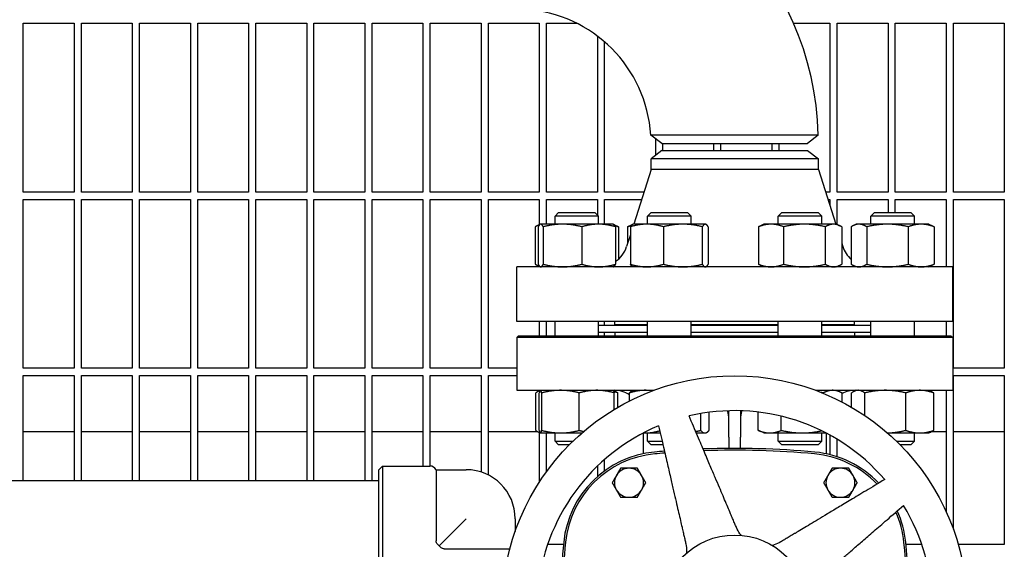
# Model space of a CAD drawing. Header units: inches. Extents: x 5 to 1128, y -85 to 748.
# Tile 673 of 689: x 779 to 796, y 606 to 615. Entities that reach past the tile are written whole.
import ezdxf

# ---------------------------------------------------------------- set-up
doc = ezdxf.new("R2010")
doc.units = ezdxf.units.IN
doc.header["$LTSCALE"] = 32
doc.header["$MEASUREMENT"] = 0
doc.layers.add('Visible (ANSI)', color=7, linetype='Continuous', lineweight=30)

msp = doc.modelspace()

# ---------------------------------------------------------------- linework, layer by layer
at = {"layer": 'Visible (ANSI)'}
for p, q in [((778.67313, 612.23478), (778.67313, 615.14103)), ((778.67313, 615.14103), (779.54813, 615.14103)), ((779.54813, 615.14103), (779.54813, 612.23478)), ((779.67313, 612.23478), (779.67313, 615.14103)), ((779.67313, 615.14103), (780.54813, 615.14103)), ((780.54813, 615.14103), (780.54813, 612.23478)), ((780.67313, 612.23478), (780.67313, 615.14103)), ((780.67313, 615.14103), (781.54813, 615.14103)), ((781.54813, 615.14103), (781.54813, 612.23478)), ((781.67313, 612.23478), (781.67313, 615.14103)), ((781.67313, 615.14103), (782.54813, 615.14103)), ((782.54813, 615.14103), (782.54813, 612.23478)), ((782.67313, 612.23478), (782.67313, 615.14103)), ((782.67313, 615.14103), (783.54813, 615.14103)), ((783.54813, 615.14103), (783.54813, 612.23478)), ((783.67313, 612.23478), (783.67313, 615.14103)), ((783.67313, 615.14103), (784.54813, 615.14103)), ((784.54813, 615.14103), (784.54813, 612.23478)), ((784.67313, 612.23478), (784.67313, 615.14103)), ((784.67313, 615.14103), (785.54813, 615.14103)), ((785.54813, 615.14103), (785.54813, 612.23478)), ((785.67313, 612.23478), (785.67313, 615.14103)), ((785.67313, 615.14103), (786.54813, 615.14103)), ((786.54813, 615.14103), (786.54813, 612.23478)), ((786.67313, 612.23478), (786.67313, 615.14103)), ((786.67313, 615.14103), (787.54813, 615.14103)), ((787.54813, 615.14103), (787.54813, 612.23478)), ((787.67313, 612.23478), (787.67313, 615.14103)), ((787.67313, 615.14103), (788.19345, 615.14103)), ((791.92159, 615.14103), (792.54813, 615.14103)), ((792.54813, 615.14103), (792.54813, 612.23478)), ((792.67313, 612.23478), (792.67313, 615.14103)), ((792.67313, 615.14103), (793.54813, 615.14103)), ((793.54813, 615.14103), (793.54813, 612.23478)), ((793.67313, 612.23478), (793.67313, 615.14103)), ((793.67313, 615.14103), (794.54813, 615.14103)), ((794.54813, 615.14103), (794.54813, 612.23478)), ((794.67313, 612.23478), (794.67313, 615.14103)), ((794.67313, 615.14103), (795.54813, 615.14103)), ((795.54813, 615.14103), (795.54813, 612.23478)), ((788.54813, 614.92165), (788.54813, 612.23478)), ((788.67313, 612.23478), (788.67313, 614.82076)), ((789.65813, 613.07478), (789.46624, 613.2171)), ((789.54813, 613.15637), (789.54813, 612.86537)), ((792.34868, 613.21715), (792.16313, 613.07478)), ((789.65813, 613.07478), (792.16303, 613.07478)), ((789.67313, 612.94978), (789.67313, 613.07478)), ((790.54813, 613.07478), (790.54813, 612.94978)), ((790.67313, 612.94978), (790.67313, 613.07478)), ((791.54813, 613.07478), (791.54813, 612.94978)), ((791.67313, 612.94978), (791.67313, 613.07478)), ((789.65813, 612.94978), (789.47063, 612.80591)), ((789.47063, 612.62311), (789.47063, 612.80591)), ((792.35063, 612.80591), (789.47063, 612.80591)), ((789.65813, 612.94978), (792.16313, 612.94978)), ((792.16313, 612.94978), (792.35063, 612.80591)), ((792.35063, 612.62311), (792.35063, 612.80591)), ((789.47063, 612.62311), (789.17311, 611.68378)), ((792.35063, 612.62311), (789.47063, 612.62311)), ((792.35063, 612.62311), (792.64815, 611.68378)), ((779.54813, 612.23478), (778.67313, 612.23478)), ((780.54813, 612.23478), (779.67313, 612.23478)), ((781.54813, 612.23478), (780.67313, 612.23478)), ((782.54813, 612.23478), (781.67313, 612.23478)), ((783.54813, 612.23478), (782.67313, 612.23478)), ((784.54813, 612.23478), (783.67313, 612.23478)), ((785.54813, 612.23478), (784.67313, 612.23478)), ((786.54813, 612.23478), (785.67313, 612.23478)), ((787.54813, 612.23478), (786.67313, 612.23478)), ((788.54813, 612.23478), (787.67313, 612.23478)), ((789.34763, 612.23478), (788.67313, 612.23478)), ((792.54813, 612.23478), (792.47363, 612.23478)), ((793.54813, 612.23478), (792.67313, 612.23478)), ((794.54813, 612.23478), (793.67313, 612.23478)), ((795.54813, 612.23478), (794.67313, 612.23478)), ((778.67313, 609.20353), (778.67313, 612.10978)), ((778.67313, 612.10978), (779.54813, 612.10978)), ((779.54813, 612.10978), (779.54813, 609.20353)), ((779.67313, 609.20353), (779.67313, 612.10978)), ((779.67313, 612.10978), (780.54813, 612.10978)), ((780.54813, 612.10978), (780.54813, 609.20353)), ((780.67313, 609.20353), (780.67313, 612.10978)), ((780.67313, 612.10978), (781.54813, 612.10978)), ((781.54813, 612.10978), (781.54813, 609.20353)), ((781.67313, 609.20353), (781.67313, 612.10978)), ((781.67313, 612.10978), (782.54813, 612.10978)), ((782.54813, 612.10978), (782.54813, 609.20353)), ((782.67313, 609.20353), (782.67313, 612.10978)), ((782.67313, 612.10978), (783.54813, 612.10978)), ((783.54813, 612.10978), (783.54813, 609.20353)), ((783.67313, 609.20353), (783.67313, 612.10978)), ((783.67313, 612.10978), (784.54813, 612.10978)), ((784.54813, 612.10978), (784.54813, 609.20353)), ((784.67313, 609.20353), (784.67313, 612.10978)), ((784.67313, 612.10978), (785.54813, 612.10978)), ((785.54813, 612.10978), (785.54813, 609.20353)), ((785.67313, 609.20353), (785.67313, 612.10978)), ((785.67313, 612.10978), (786.54813, 612.10978)), ((786.54813, 612.10978), (786.54813, 609.20353)), ((786.67313, 609.20353), (786.67313, 612.10978)), ((786.67313, 612.10978), (787.54813, 612.10978)), ((787.54813, 612.10978), (787.54813, 611.67385)), ((787.67313, 611.68378), (787.67313, 612.10978)), ((787.67313, 612.10978), (788.54813, 612.10978)), ((788.54813, 612.10978), (788.54813, 611.84357)), ((788.67313, 611.68378), (788.67313, 612.10978)), ((788.67313, 612.10978), (789.30804, 612.10978)), ((792.51322, 612.10978), (792.54813, 612.10978)), ((792.54813, 612.10978), (792.54813, 611.99956)), ((792.67313, 611.67799), (792.67313, 612.10978)), ((792.67313, 612.10978), (793.54813, 612.10978)), ((793.54813, 612.10978), (793.54813, 611.88478)), ((793.67313, 611.88478), (793.67313, 612.10978)), ((793.67313, 612.10978), (794.54813, 612.10978)), ((794.54813, 612.10978), (794.54813, 610.94978)), ((794.67313, 609.20353), (794.67313, 612.10978)), ((794.67313, 612.10978), (795.54813, 612.10978)), ((795.54813, 612.10978), (795.54813, 609.20353)), ((787.88193, 611.88478), (787.81943, 611.82228)), ((788.56943, 611.82228), (787.81943, 611.82228)), ((787.81943, 611.68378), (787.81943, 611.82228)), ((787.88193, 611.88478), (788.50693, 611.88478)), ((788.50693, 611.88478), (788.56943, 611.82228)), ((788.56943, 611.68378), (788.56943, 611.82228)), ((789.47304, 611.88478), (789.41054, 611.82228)), ((790.16054, 611.82228), (789.41054, 611.82228)), ((789.41054, 611.68378), (789.41054, 611.82228)), ((789.47304, 611.88478), (790.09804, 611.88478)), ((790.09804, 611.88478), (790.16054, 611.82228)), ((790.16054, 611.68378), (790.16054, 611.82228)), ((791.72322, 611.88478), (791.66072, 611.82228)), ((792.41072, 611.82228), (791.66072, 611.82228)), ((791.66072, 611.68378), (791.66072, 611.82228)), ((791.72322, 611.88478), (792.34822, 611.88478)), ((792.34822, 611.88478), (792.41072, 611.82228)), ((792.41072, 611.68378), (792.41072, 611.82228)), ((793.31434, 611.88478), (793.25184, 611.82228)), ((794.00184, 611.82228), (793.25184, 611.82228)), ((793.25184, 611.68378), (793.25184, 611.82228)), ((793.31434, 611.88478), (793.93934, 611.88478)), ((793.93934, 611.88478), (794.00184, 611.82228)), ((794.00184, 611.68378), (794.00184, 611.82228)), ((787.47999, 611.63869), (787.47999, 610.99487)), ((787.5649, 611.68167), (787.52095, 611.66117)), ((787.53074, 611.63869), (787.53074, 610.99487)), ((787.56943, 611.68378), (787.5649, 611.68167)), ((787.57392, 611.68378), (787.56943, 611.68378)), ((787.94893, 611.68378), (787.57392, 611.68378)), ((787.61709, 611.63869), (787.61709, 610.99487)), ((788.56944, 611.68378), (787.94893, 611.68378)), ((788.28077, 611.63869), (788.28077, 610.99487)), ((788.81943, 611.68378), (788.56944, 611.68378)), ((788.81943, 611.68378), (788.82395, 611.68167)), ((788.82395, 611.68167), (788.8679, 611.66117)), ((788.85811, 611.63869), (788.85811, 610.99487)), ((788.90886, 611.63869), (788.90886, 611.07801)), ((789.06904, 611.63869), (789.06904, 611.35519)), ((789.1542, 611.68082), (789.10592, 611.65831)), ((789.1158, 611.63869), (789.1158, 610.99487)), ((789.16054, 611.68378), (789.1542, 611.68082)), ((789.39965, 611.68378), (789.16054, 611.68378)), ((790.01837, 611.68378), (789.39965, 611.68378)), ((789.6835, 611.63869), (789.6835, 610.99487)), ((790.40426, 611.68378), (790.01837, 611.68378)), ((790.35324, 611.63869), (790.35324, 610.99487)), ((790.41054, 611.68378), (790.40426, 611.68378)), ((790.41054, 611.68378), (790.41689, 611.68082)), ((790.45528, 611.63869), (790.45528, 610.99487)), ((791.31922, 611.63869), (791.31922, 610.99487)), ((791.41072, 611.68378), (791.3561, 611.65831)), ((791.53573, 611.68378), (791.41072, 611.68378)), ((792.1105, 611.68378), (791.53573, 611.68378)), ((791.75225, 611.63869), (791.75225, 610.99487)), ((792.61049, 611.68378), (792.1105, 611.68378)), ((792.46875, 611.63869), (792.46875, 610.99487)), ((792.66072, 611.68378), (792.61049, 611.68378)), ((792.66072, 611.68378), (792.71535, 611.65831)), ((792.75223, 611.63869), (792.75223, 610.99487)), ((792.9124, 611.63869), (792.9124, 610.99487)), ((793.00184, 611.68378), (792.95336, 611.66117)), ((793.04683, 611.68378), (793.00184, 611.68378)), ((793.53847, 611.68378), (793.04683, 611.68378)), ((793.18125, 611.63869), (793.18125, 610.99487)), ((794.11848, 611.68378), (793.53847, 611.68378)), ((793.89569, 611.63869), (793.89569, 610.99487)), ((794.25184, 611.68378), (794.11848, 611.68378)), ((794.25184, 611.68378), (794.30032, 611.66117)), ((794.34128, 611.63869), (794.34128, 610.99487)), ((789.1158, 611.50283), (789.05118, 611.29881)), ((792.75223, 611.35519), (792.77008, 611.29881)), ((794.66063, 610.94978), (787.16063, 610.94978)), ((787.16063, 610.00978), (787.16063, 610.94978)), ((787.5649, 610.95189), (787.52095, 610.97238)), ((787.54813, 610.95971), (787.54813, 610.94978)), ((787.56943, 610.94978), (787.5649, 610.95189)), ((788.81943, 610.94978), (788.82395, 610.95189)), ((789.16054, 610.94978), (789.1542, 610.95274)), ((790.41054, 610.94978), (790.41689, 610.95274)), ((791.41072, 610.94978), (791.3561, 610.97525)), ((792.66072, 610.94978), (792.71535, 610.97525)), ((793.00184, 610.94978), (792.95336, 610.97238)), ((794.25184, 610.94978), (794.30032, 610.97238)), ((794.66063, 610.00978), (794.66063, 610.94978)), ((794.66063, 610.00978), (787.16063, 610.00978)), ((787.54813, 610.00978), (787.54813, 609.76228)), ((787.67313, 609.76228), (787.67313, 610.00978)), ((787.81943, 609.76228), (787.81943, 610.00978)), ((788.56943, 609.76228), (788.56943, 610.00978)), ((788.56943, 609.94478), (789.41054, 609.94478)), ((788.67313, 609.94478), (788.67313, 610.00978)), ((788.85063, 609.94978), (788.85063, 610.00978)), ((789.41054, 609.94978), (788.85063, 609.94978)), ((788.97063, 609.94978), (788.97063, 609.94478)), ((789.41054, 609.76228), (789.41054, 610.00978)), ((790.16054, 609.76228), (790.16054, 610.00978)), ((791.66072, 609.94978), (790.16054, 609.94978)), ((790.16054, 609.94478), (791.66072, 609.94478)), ((791.66072, 609.76228), (791.66072, 610.00978)), ((792.41072, 609.76228), (792.41072, 610.00978)), ((792.97063, 609.94978), (792.41072, 609.94978)), ((792.41072, 609.94478), (793.25184, 609.94478)), ((792.85063, 609.94978), (792.85063, 609.94478)), ((792.97063, 609.94978), (792.97063, 610.00978)), ((793.25184, 609.76228), (793.25184, 610.00978)), ((794.00184, 609.76228), (794.00184, 610.00978)), ((794.54813, 610.00978), (794.54813, 609.76228)), ((787.19188, 609.76228), (787.16063, 609.73103)), ((787.19188, 609.76228), (794.62938, 609.76228)), ((788.56943, 609.82478), (789.41054, 609.82478)), ((788.67313, 609.76228), (788.67313, 609.82478)), ((788.85063, 609.82478), (788.85063, 609.76228)), ((790.16054, 609.82478), (791.66072, 609.82478)), ((792.41072, 609.82478), (793.25184, 609.82478)), ((792.97063, 609.82478), (792.97063, 609.76228)), ((794.62938, 609.76228), (794.66063, 609.73103)), ((794.66063, 609.73103), (787.16063, 609.73103)), ((787.16063, 609.73103), (787.16063, 608.82478)), ((794.66063, 609.73103), (794.66063, 608.82478)), ((779.54813, 609.20353), (778.67313, 609.20353)), ((778.67313, 607.27228), (778.67313, 609.07853)), ((778.67313, 609.07853), (779.54813, 609.07853)), ((779.54813, 609.07853), (779.54813, 607.27228)), ((780.54813, 609.20353), (779.67313, 609.20353)), ((779.67313, 607.27228), (779.67313, 609.07853)), ((779.67313, 609.07853), (780.54813, 609.07853)), ((780.54813, 609.07853), (780.54813, 607.27228)), ((781.54813, 609.20353), (780.67313, 609.20353)), ((780.67313, 607.27228), (780.67313, 609.07853)), ((780.67313, 609.07853), (781.54813, 609.07853)), ((781.54813, 609.07853), (781.54813, 607.27228)), ((782.54813, 609.20353), (781.67313, 609.20353)), ((781.67313, 607.27228), (781.67313, 609.07853)), ((781.67313, 609.07853), (782.54813, 609.07853)), ((782.54813, 609.07853), (782.54813, 607.27228)), ((783.54813, 609.20353), (782.67313, 609.20353)), ((782.67313, 607.27228), (782.67313, 609.07853)), ((782.67313, 609.07853), (783.54813, 609.07853)), ((783.54813, 609.07853), (783.54813, 607.27228)), ((784.54813, 609.20353), (783.67313, 609.20353)), ((783.67313, 607.27228), (783.67313, 609.07853)), ((783.67313, 609.07853), (784.54813, 609.07853)), ((784.54813, 609.07853), (784.54813, 607.27228)), ((785.54813, 609.20353), (784.67313, 609.20353)), ((784.67313, 607.27228), (784.67313, 609.07853)), ((784.67313, 609.07853), (785.54813, 609.07853)), ((785.54813, 609.07853), (785.54813, 607.52103)), ((786.54813, 609.20353), (785.67313, 609.20353)), ((785.67313, 607.5208), (785.67313, 609.07853)), ((785.67313, 609.07853), (786.54813, 609.07853)), ((786.54813, 609.07853), (786.54813, 607.41823)), ((787.16063, 609.20353), (786.67313, 609.20353)), ((786.67313, 607.36677), (786.67313, 609.07853)), ((786.67313, 609.07853), (787.16063, 609.07853)), ((795.54813, 609.20353), (794.67313, 609.20353)), ((794.67313, 606.43257), (794.67313, 609.07853)), ((794.67313, 609.07853), (795.54813, 609.07853)), ((795.54813, 609.07853), (795.54813, 606.17228)), ((787.16063, 608.82478), (789.51869, 608.82478)), ((787.48753, 608.13587), (787.48753, 608.77969)), ((787.56834, 608.82427), (787.53583, 608.80911)), ((787.54813, 608.82478), (787.54813, 608.81485)), ((787.54924, 608.13587), (787.54924, 608.77969)), ((787.56943, 608.82478), (787.56834, 608.82427)), ((787.59179, 608.13587), (787.59179, 608.77969)), ((788.23698, 608.13587), (788.23698, 608.77969)), ((788.81943, 608.82478), (788.82052, 608.82427)), ((788.82052, 608.82427), (788.85302, 608.80911)), ((788.83961, 608.4969), (788.83961, 608.77969)), ((788.90132, 608.53349), (788.90132, 608.77969)), ((789.10067, 608.64186), (789.10067, 608.77969)), ((789.16054, 608.82478), (789.14747, 608.81868)), ((792.30257, 608.82478), (794.66063, 608.82478)), ((792.43279, 608.77384), (792.43279, 608.77969)), ((792.66072, 608.82478), (792.73483, 608.79022)), ((792.75615, 608.62359), (792.75615, 608.77969)), ((792.91994, 608.53349), (792.91994, 608.77969)), ((793.00184, 608.82478), (792.96824, 608.80911)), ((793.1475, 608.39086), (793.1475, 608.77969)), ((793.8544, 608.13587), (793.8544, 608.77969)), ((794.25184, 608.82478), (794.28544, 608.80911)), ((794.33374, 608.13587), (794.33374, 608.77969)), ((794.54813, 608.82478), (794.54813, 606.73869)), ((790.32505, 608.13587), (790.32505, 608.42397)), ((790.47042, 608.13587), (790.47042, 608.44616)), ((790.81063, 608.01978), (790.81063, 608.47331)), ((791.01063, 608.47331), (791.01063, 608.01978)), ((791.31529, 608.13587), (791.31529, 608.45061)), ((791.71235, 608.13587), (791.71235, 608.3789)), ((779.54813, 608.10978), (778.67313, 608.10978)), ((780.54813, 608.10978), (779.67313, 608.10978)), ((781.54813, 608.10978), (780.67313, 608.10978)), ((782.54813, 608.10978), (781.67313, 608.10978)), ((783.54813, 608.10978), (782.67313, 608.10978)), ((784.54813, 608.10978), (783.67313, 608.10978)), ((785.54813, 608.10978), (784.67313, 608.10978)), ((786.54813, 608.10978), (785.67313, 608.10978)), ((787.529, 608.10978), (786.67313, 608.10978)), ((787.56834, 608.09129), (787.53583, 608.10645)), ((787.54813, 608.10071), (787.54813, 607.24125)), ((787.56943, 608.09078), (787.56834, 608.09129)), ((787.56943, 608.09078), (787.57051, 608.09078)), ((787.57051, 608.09078), (787.91438, 608.09078)), ((787.67313, 607.42395), (787.67313, 608.09078)), ((787.81943, 607.94728), (787.81943, 608.09078)), ((787.91438, 608.09078), (788.28314, 608.09078)), ((789.33583, 608.08808), (789.33583, 607.73188)), ((789.341, 608.09078), (789.37043, 608.09078)), ((789.37043, 608.09078), (789.62945, 608.09078)), ((789.41054, 607.94728), (789.41054, 608.09078)), ((790.24953, 608.09078), (790.39773, 608.09078)), ((790.39773, 608.09078), (790.41054, 608.09078)), ((790.41054, 608.09078), (790.42362, 608.09688)), ((791.41072, 608.09078), (791.33662, 608.12534)), ((791.41072, 608.09078), (791.51382, 608.09078)), ((791.51382, 608.09078), (792.07257, 608.09078)), ((791.66072, 607.94728), (791.66072, 608.09078)), ((792.07257, 608.09078), (792.48026, 608.09078)), ((792.41072, 607.94728), (792.41072, 608.09078)), ((792.48544, 608.08808), (792.48544, 607.73188)), ((793.53813, 608.09078), (794.09407, 608.09078)), ((794.00184, 607.94728), (794.00184, 608.09078)), ((794.09407, 608.09078), (794.25184, 608.09078)), ((794.25184, 608.09078), (794.28544, 608.10645)), ((794.54813, 608.10978), (794.29227, 608.10978)), ((795.54813, 608.10978), (794.67313, 608.10978)), ((787.81943, 607.94728), (788.12698, 607.94728)), ((787.88193, 607.88478), (787.81943, 607.94728)), ((789.41054, 607.94728), (789.66258, 607.94728)), ((789.47304, 607.88478), (789.41054, 607.94728)), ((790.81063, 608.01978), (790.81063, 607.82445)), ((791.01063, 607.82445), (791.01063, 608.01978)), ((791.66072, 607.94728), (792.41072, 607.94728)), ((791.72322, 607.88478), (791.66072, 607.94728)), ((792.34822, 607.88478), (792.41072, 607.94728)), ((792.54813, 608.05448), (792.54813, 607.71749)), ((792.67313, 607.68132), (792.67313, 607.98229)), ((793.69429, 607.94728), (794.00184, 607.94728)), ((793.93934, 607.88478), (794.00184, 607.94728)), ((788.0639, 607.88478), (787.88193, 607.88478)), ((789.67701, 607.88478), (789.47304, 607.88478)), ((792.34822, 607.88478), (791.72322, 607.88478)), ((793.93934, 607.88478), (793.75737, 607.88478)), ((788.67313, 607.43768), (788.67313, 607.63478)), ((784.79048, 607.45853), (784.85298, 607.52103)), ((784.79048, 605.77103), (784.79048, 607.45853)), ((784.85298, 607.52103), (784.85298, 605.70853)), ((784.85298, 607.52103), (785.66548, 607.52103)), ((785.77373, 607.45853), (785.77373, 606.23446)), ((785.77373, 607.45853), (786.29048, 607.45853)), ((788.54813, 607.5199), (788.54813, 607.33766)), ((771.99048, 607.27228), (784.79048, 607.27228)), ((786.29048, 606.61478), (785.82559, 606.14989)), ((787.13423, 606.61478), (787.13423, 606.3934)), ((785.91015, 606.09803), (787.04373, 606.09803)), ((787.96444, 606.17228), (787.69264, 606.17228)), ((794.12863, 606.17228), (793.85683, 606.17228)), ((795.54813, 606.17228), (794.75712, 606.17228))]:
    msp.add_line(p, q, dxfattribs=at)
for radius in [4, 1.25984]:
    msp.add_circle((790.91063, 605.07478), radius, dxfattribs=at)
for centre, radius, start, end in [((787.16063, 613.07478), 5.19, 1.571968, 88.428032), ((787.16063, 613.07478), 2.31, 3.532272, 86.467728), ((788.57452, 611.44978), 0.5, 304.554106, 342.425284), ((793.24675, 611.44978), 0.5, 197.574716, 228.033818), ((788.83583, 608.32478), 0.5, 58.01587, 90), ((792.98544, 608.32478), 0.5, 90, 117.294411), ((790.91063, 605.07478), 3.4, 40.64927, 103.35073), ((790.91063, 605.07478), 3.4, 112.64927, 175.35073), ((789.69179, 606.03656), 1.73228, 95.255296, 174.182161), ((789.69179, 606.03656), 1.70103, 95.255296, 174.182161), ((790.91063, 592.78541), 15.03937, 94.60919, 95.255296), ((790.91063, 592.78541), 15.00812, 94.591592, 95.255296), ((790.91063, 592.78541), 15.03937, 84.744704, 92.072997), ((790.91063, 592.78541), 15.00812, 84.744704, 92.027369), ((792.12948, 606.03656), 1.70103, 43.674999, 84.744707), ((792.12948, 606.03656), 1.73228, 43.442646, 84.744707), ((785.66548, 607.39603), 0.125, 30, 90), ((786.29048, 606.61478), 0.84375, 0, 90), ((789.09174, 607.23423), 0.25, 90, 150), ((789.09174, 607.23423), 0.25, 30, 90), ((792.72953, 607.23423), 0.25, 90, 150), ((792.72953, 607.23423), 0.25, 30, 90), ((789.09174, 607.23423), 0.25, 150, 210), ((789.09174, 607.23423), 0.25, 330, 30), ((792.72953, 607.23423), 0.25, 150, 210), ((792.72953, 607.23423), 0.25, 330, 30), ((789.09174, 607.23423), 0.25, 210, 270), ((789.09174, 607.23423), 0.25, 270, 330), ((792.72953, 607.23423), 0.25, 210, 270), ((792.72953, 607.23423), 0.25, 270, 330), ((792.12948, 606.03656), 1.70103, 5.817836, 24.042525), ((792.12948, 606.03656), 1.73228, 5.817836, 24.357428), ((790.91063, 605.07478), 3.4, 328.64927, 31.35073), ((799.13111, 605.07478), 11.22047, 174.182163, 178.416919), ((799.13111, 605.07478), 11.18922, 174.182163, 178.398452), ((782.69016, 605.07478), 11.18922, 354.182164, 5.817836), ((782.69016, 605.07478), 11.22047, 354.182164, 5.817836)]:
    msp.add_arc(centre, radius, start, end, dxfattribs=at)
for points, knots in [([(792.34856, 613.21715), (792.34861, 613.21715), (792.34373, 613.21715), (792.30309, 613.21716), (792.22374, 613.21716), (791.98231, 613.21716), (791.81964, 613.21716), (791.44381, 613.21717), (791.23095, 613.21717), (790.79632, 613.21717), (790.57482, 613.21717), (790.16882, 613.21716), (789.9846, 613.21715), (789.69085, 613.21713), (789.58163, 613.21712), (789.48488, 613.2171), (789.46624, 613.2171), (789.46624, 613.2171)], [0, 0, 0, 0, 0.1436733, 0.1436733, 0.59274122, 0.59274122, 1.04590561, 1.04590561, 1.49882494, 1.49882494, 1.95396487, 1.95396487, 2.40917784, 2.40917784, 2.86492266, 2.86492266, 3.14159265, 3.14159265, 3.14159265, 3.14159265]), ([(791.02236, 606.32966), (791.01474, 606.33873), (791.00753, 606.34794), (790.97754, 606.38885), (790.95659, 606.42505), (790.94017, 606.46374)], [2.317982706, 2.317982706, 2.317982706, 2.317982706, 2.405578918, 2.405578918, 2.704734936, 2.704734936, 2.704734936, 2.704734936]), ([(785.82559, 606.14989), (785.82329, 606.15175), (785.82104, 606.15363), (785.81288, 606.16069), (785.80482, 606.16814), (785.79109, 606.18382), (785.78546, 606.19175), (785.77515, 606.21367), (785.77373, 606.22536), (785.77373, 606.23446)], [-0.208322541, -0.208322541, -0.208322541, -0.208322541, -0.187392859, -0.187392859, -0.13036023, -0.13036023, -0.07767244, -0.07767244, 0, 0, 0, 0]), ([(791.70315, 606.21583), (791.66712, 606.19418), (791.62889, 606.17721), (791.58058, 606.16174), (791.56934, 606.15853), (791.55784, 606.15567)], [0.50338205, 0.50338205, 0.50338205, 0.50338205, 0.802538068, 0.802538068, 0.89013428, 0.89013428, 0.89013428, 0.89013428]), ([(785.91015, 606.09803), (785.90386, 606.09803), (785.89765, 606.09875), (785.8856, 606.10165), (785.87986, 606.10378), (785.8657, 606.1109), (785.85796, 606.11662), (785.84246, 606.13051), (785.83348, 606.14009), (785.82559, 606.14989)], [-0.452725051, -0.452725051, -0.452725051, -0.452725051, -0.39374992, -0.39374992, -0.335755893, -0.335755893, -0.245387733, -0.245387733, -0.144725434, -0.144725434, -0.144725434, -0.144725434]), ([(790.07033, 606.18111), (790.07978, 606.14016), (790.08411, 606.09856), (790.0839, 606.04783), (790.08347, 606.03614), (790.08265, 606.02433)], [0.50338205, 0.50338205, 0.50338205, 0.50338205, 0.802538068, 0.802538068, 0.89013428, 0.89013428, 0.89013428, 0.89013428])]:
    msp.add_open_spline(points, degree=3, knots=knots, dxfattribs=at)
for points, weights in [([(787.55476, 611.67436), (787.51946, 611.6634), (787.47999, 611.63869)], [1.01886350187, 1.02044778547, 1]), ([(787.57392, 611.68378), (787.55388, 611.68378), (787.53074, 611.63869)], [1, 1.0379548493, 1]), ([(787.61709, 611.63869), (787.59395, 611.68378), (787.57392, 611.68378)], [1, 1.0379548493, 1]), ([(787.94893, 611.68378), (787.79492, 611.68378), (787.61709, 611.63869)], [1, 1.0379548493, 1]), ([(788.28077, 611.63869), (788.10294, 611.68378), (787.94893, 611.68378)], [1, 1.0379548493, 1]), ([(788.56944, 611.68378), (788.43547, 611.68378), (788.28077, 611.63869)], [1, 1.0379548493, 1]), ([(788.85811, 611.63869), (788.70341, 611.68378), (788.56944, 611.68378)], [1, 1.0379548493, 1]), ([(788.82395, 611.68167), (788.83986, 611.67425), (788.85811, 611.63869)], [1.01292606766, 1.02969372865, 1]), ([(788.90886, 611.63869), (788.87637, 611.65096), (788.84591, 611.65977)], [1, 1.01005189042, 1.01477953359]), ([(788.8679, 611.66117), (788.88768, 611.65195), (788.90886, 611.63869)], [1.01551577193, 1.01087228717, 1]), ([(789.13022, 611.65977), (789.10062, 611.65096), (789.06904, 611.63869)], [1.01477953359, 1.01005189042, 1]), ([(789.06904, 611.63869), (789.08803, 611.64997), (789.10592, 611.65831)], [1, 1.00922838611, 1.0139691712]), ([(789.39965, 611.68378), (789.26792, 611.68378), (789.1158, 611.63869)], [1, 1.0379548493, 1]), ([(789.1158, 611.63869), (789.13628, 611.67247), (789.1542, 611.68082)], [1, 1.02816340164, 1.01453097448]), ([(789.6835, 611.63869), (789.53139, 611.68378), (789.39965, 611.68378)], [1, 1.0379548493, 1]), ([(790.01837, 611.68378), (789.86296, 611.68378), (789.6835, 611.63869)], [1, 1.0379548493, 1]), ([(790.35324, 611.63869), (790.17379, 611.68378), (790.01837, 611.68378)], [1, 1.0379548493, 1]), ([(790.40426, 611.68378), (790.38059, 611.68378), (790.35324, 611.63869)], [1, 1.0379548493, 1]), ([(790.45528, 611.63869), (790.42794, 611.68378), (790.40426, 611.68378)], [1, 1.0379548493, 1]), ([(791.53573, 611.68378), (791.43525, 611.68378), (791.31922, 611.63869)], [1, 1.0379548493, 1]), ([(791.31922, 611.63869), (791.33821, 611.64997), (791.3561, 611.65831)], [1, 1.00922838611, 1.0139691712]), ([(791.75225, 611.63869), (791.63622, 611.68378), (791.53573, 611.68378)], [1, 1.0379548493, 1]), ([(792.1105, 611.68378), (791.94424, 611.68378), (791.75225, 611.63869)], [1, 1.0379548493, 1]), ([(792.46875, 611.63869), (792.27677, 611.68378), (792.1105, 611.68378)], [1, 1.0379548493, 1]), ([(792.61049, 611.68378), (792.54471, 611.68378), (792.46875, 611.63869)], [1, 1.0379548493, 1]), ([(792.75223, 611.63869), (792.67627, 611.68378), (792.61049, 611.68378)], [1, 1.0379548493, 1]), ([(793.04683, 611.68378), (792.98444, 611.68378), (792.9124, 611.63869)], [1, 1.0379548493, 1]), ([(793.18125, 611.63869), (793.10921, 611.68378), (793.04683, 611.68378)], [1, 1.0379548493, 1]), ([(793.53847, 611.68378), (793.37268, 611.68378), (793.18125, 611.63869)], [1, 1.0379548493, 1]), ([(793.89569, 611.63869), (793.70426, 611.68378), (793.53847, 611.68378)], [1, 1.0379548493, 1]), ([(794.11848, 611.68378), (794.01508, 611.68378), (793.89569, 611.63869)], [1, 1.0379548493, 1]), ([(794.34128, 611.63869), (794.22188, 611.68378), (794.11848, 611.68378)], [1, 1.0379548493, 1]), ([(794.30032, 611.66117), (794.32009, 611.65195), (794.34128, 611.63869)], [1.01551577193, 1.01087228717, 1]), ([(787.47999, 610.99487), (787.51946, 610.97016), (787.55476, 610.95919)], [1, 1.02044778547, 1.01886350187]), ([(787.53074, 610.99487), (787.55388, 610.94978), (787.57392, 610.94978)], [1, 1.0379548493, 1]), ([(787.57392, 610.94978), (787.59395, 610.94978), (787.61709, 610.99487)], [1, 1.0379548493, 1]), ([(787.61709, 610.99487), (787.79492, 610.94978), (787.94893, 610.94978)], [1, 1.0379548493, 1]), ([(787.94893, 610.94978), (788.10294, 610.94978), (788.28077, 610.99487)], [1, 1.0379548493, 1]), ([(788.28077, 610.99487), (788.43547, 610.94978), (788.56944, 610.94978)], [1, 1.0379548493, 1]), ([(788.56944, 610.94978), (788.70341, 610.94978), (788.85811, 610.99487)], [1, 1.0379548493, 1]), ([(788.85811, 610.99487), (788.83986, 610.95931), (788.82395, 610.95189)], [1, 1.02969372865, 1.01292606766]), ([(789.1158, 610.99487), (789.26792, 610.94978), (789.39965, 610.94978)], [1, 1.0379548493, 1]), ([(789.1542, 610.95274), (789.13628, 610.96109), (789.1158, 610.99487)], [1.01453097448, 1.02816340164, 1]), ([(789.39965, 610.94978), (789.53139, 610.94978), (789.6835, 610.99487)], [1, 1.0379548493, 1]), ([(789.6835, 610.99487), (789.86296, 610.94978), (790.01837, 610.94978)], [1, 1.0379548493, 1]), ([(790.01837, 610.94978), (790.17379, 610.94978), (790.35324, 610.99487)], [1, 1.0379548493, 1]), ([(790.35324, 610.99487), (790.38059, 610.94978), (790.40426, 610.94978)], [1, 1.0379548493, 1]), ([(790.40426, 610.94978), (790.42794, 610.94978), (790.45528, 610.99487)], [1, 1.0379548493, 1]), ([(791.31922, 610.99487), (791.43525, 610.94978), (791.53573, 610.94978)], [1, 1.0379548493, 1]), ([(791.3561, 610.97525), (791.33821, 610.98359), (791.31922, 610.99487)], [1.0139691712, 1.00922838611, 1]), ([(791.53573, 610.94978), (791.63622, 610.94978), (791.75225, 610.99487)], [1, 1.0379548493, 1]), ([(791.75225, 610.99487), (791.94424, 610.94978), (792.1105, 610.94978)], [1, 1.0379548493, 1]), ([(792.1105, 610.94978), (792.27677, 610.94978), (792.46875, 610.99487)], [1, 1.0379548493, 1]), ([(792.46875, 610.99487), (792.54471, 610.94978), (792.61049, 610.94978)], [1, 1.0379548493, 1]), ([(792.61049, 610.94978), (792.67627, 610.94978), (792.75223, 610.99487)], [1, 1.0379548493, 1]), ([(792.9124, 610.99487), (792.98444, 610.94978), (793.04683, 610.94978)], [1, 1.0379548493, 1]), ([(793.04683, 610.94978), (793.10921, 610.94978), (793.18125, 610.99487)], [1, 1.0379548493, 1]), ([(793.18125, 610.99487), (793.37268, 610.94978), (793.53847, 610.94978)], [1, 1.0379548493, 1]), ([(793.53847, 610.94978), (793.70426, 610.94978), (793.89569, 610.99487)], [1, 1.0379548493, 1]), ([(793.89569, 610.99487), (794.01508, 610.94978), (794.11848, 610.94978)], [1, 1.0379548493, 1]), ([(794.11848, 610.94978), (794.22188, 610.94978), (794.34128, 610.99487)], [1, 1.0379548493, 1]), ([(794.34128, 610.99487), (794.32009, 610.9816), (794.30032, 610.97238)], [1, 1.01087228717, 1.01551577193]), ([(787.56343, 608.81945), (787.52786, 608.80952), (787.48753, 608.77969)], [1.01719870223, 1.02478737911, 1]), ([(787.57051, 608.82478), (787.56064, 608.82478), (787.54924, 608.77969)], [1, 1.0379548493, 1]), ([(787.59179, 608.77969), (787.58039, 608.82478), (787.57051, 608.82478)], [1, 1.0379548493, 1]), ([(787.91438, 608.82478), (787.76467, 608.82478), (787.59179, 608.77969)], [1, 1.0379548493, 1]), ([(788.23698, 608.77969), (788.0641, 608.82478), (787.91438, 608.82478)], [1, 1.0379548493, 1]), ([(788.5383, 608.82478), (788.39845, 608.82478), (788.23698, 608.77969)], [1, 1.0379548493, 1]), ([(788.83961, 608.77969), (788.67814, 608.82478), (788.5383, 608.82478)], [1, 1.0379548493, 1]), ([(788.82052, 608.82427), (788.82939, 608.82013), (788.83961, 608.77969)], [1.00722433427, 1.03391206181, 1]), ([(788.90132, 608.77969), (788.86637, 608.79196), (788.8336, 608.80077)], [1, 1.01005189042, 1.01477953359]), ([(788.85302, 608.80911), (788.87607, 608.79837), (788.90132, 608.77969)], [1.01829454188, 1.01537751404, 1]), ([(789.37043, 608.82478), (789.24523, 608.82478), (789.10067, 608.77969)], [1, 1.0379548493, 1]), ([(789.10067, 608.77969), (789.12551, 608.80844), (789.14747, 608.81868)], [1, 1.02387317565, 1.01771443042]), ([(789.49258, 608.81498), (789.43049, 608.82478), (789.37043, 608.82478)], [1.01891139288, 1.01785799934, 1]), ([(792.43279, 608.77969), (792.41643, 608.78351), (792.40043, 608.78699)], [1, 1.00310820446, 1.00570733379]), ([(792.59447, 608.82478), (792.51943, 608.82478), (792.43279, 608.77969)], [1, 1.0379548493, 1]), ([(792.75615, 608.77969), (792.66951, 608.82478), (792.59447, 608.82478)], [1, 1.0379548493, 1]), ([(793.03372, 608.82478), (792.98092, 608.82478), (792.91994, 608.77969)], [1, 1.0379548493, 1]), ([(793.1475, 608.77969), (793.08653, 608.82478), (793.03372, 608.82478)], [1, 1.0379548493, 1]), ([(793.50095, 608.82478), (793.33692, 608.82478), (793.1475, 608.77969)], [1, 1.0379548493, 1]), ([(793.8544, 608.77969), (793.66499, 608.82478), (793.50095, 608.82478)], [1, 1.0379548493, 1]), ([(794.09407, 608.82478), (793.98284, 608.82478), (793.8544, 608.77969)], [1, 1.0379548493, 1]), ([(794.33374, 608.77969), (794.2053, 608.82478), (794.09407, 608.82478)], [1, 1.0379548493, 1]), ([(794.28544, 608.80911), (794.30848, 608.79837), (794.33374, 608.77969)], [1.01829454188, 1.01537751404, 1]), ([(790.94017, 606.46374), (790.70386, 607.02045), (790.12553, 608.38289)], [2.0263127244, 1.58117079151, 1]), ([(787.48753, 608.13587), (787.52786, 608.10604), (787.56343, 608.09611)], [1, 1.02478737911, 1.01719870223]), ([(787.54924, 608.13587), (787.56064, 608.09078), (787.57051, 608.09078)], [1, 1.0379548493, 1]), ([(787.57051, 608.09078), (787.58039, 608.09078), (787.59179, 608.13587)], [1, 1.0379548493, 1]), ([(787.59179, 608.13587), (787.76467, 608.09078), (787.91438, 608.09078)], [1, 1.0379548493, 1]), ([(787.91438, 608.09078), (788.0641, 608.09078), (788.23698, 608.13587)], [1, 1.0379548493, 1]), ([(788.23698, 608.13587), (788.27621, 608.12491), (788.31322, 608.11673)], [1, 1.00896507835, 1.01369498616]), ([(789.34203, 608.09132), (789.35624, 608.09078), (789.37043, 608.09078)], [1.00740787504, 1.00415985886, 1]), ([(789.37043, 608.09078), (789.48757, 608.09078), (789.62042, 608.12988)], [1, 1.03542686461, 1.00471921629]), ([(789.60133, 608.21257), (789.93428, 606.7704), (790.07033, 606.18111)], [1, 1.58117079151, 2.0263127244]), ([(790.23851, 608.11675), (790.28052, 608.12492), (790.32505, 608.13587)], [1.01368358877, 1.00895428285, 1]), ([(790.32505, 608.13587), (790.364, 608.09078), (790.39773, 608.09078)], [1, 1.0379548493, 1]), ([(790.39773, 608.09078), (790.43147, 608.09078), (790.47042, 608.13587)], [1, 1.0379548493, 1]), ([(791.33662, 608.12534), (791.32612, 608.13023), (791.31529, 608.13587)], [1.00807367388, 1.00459253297, 1]), ([(791.31529, 608.13587), (791.42168, 608.09078), (791.51382, 608.09078)], [1, 1.0379548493, 1]), ([(791.51382, 608.09078), (791.60596, 608.09078), (791.71235, 608.13587)], [1, 1.0379548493, 1]), ([(791.71235, 608.13587), (791.90539, 608.09078), (792.07257, 608.09078)], [1, 1.0379548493, 1]), ([(792.07257, 608.09078), (792.22795, 608.09078), (792.40388, 608.12932)], [1, 1.03518207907, 1.00514041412]), ([(793.53753, 608.0913), (793.68473, 608.09548), (793.8544, 608.13587)], [1.00729929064, 1.03386436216, 1]), ([(793.8544, 608.13587), (793.98284, 608.09078), (794.09407, 608.09078)], [1, 1.0379548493, 1]), ([(794.09407, 608.09078), (794.2053, 608.09078), (794.33374, 608.13587)], [1, 1.0379548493, 1]), ([(794.33374, 608.13587), (794.30848, 608.11719), (794.28544, 608.10645)], [1, 1.01537751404, 1.01829454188]), ([(788.9474, 607.48423), (788.90872, 607.41724), (788.87523, 607.35923)], [1.01001874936, 1.04314139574, 1]), ([(789.09174, 607.48423), (789.02475, 607.48423), (788.9474, 607.48423)], [1, 1.04314139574, 1.01001874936]), ([(789.23607, 607.48423), (789.15872, 607.48423), (789.09174, 607.48423)], [1.01001874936, 1.04314139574, 1]), ([(789.30824, 607.35923), (789.27475, 607.41724), (789.23607, 607.48423)], [1, 1.04314139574, 1.01001874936]), ([(792.58519, 607.48423), (792.54652, 607.41724), (792.51302, 607.35923)], [1.01001874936, 1.04314139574, 1]), ([(792.72953, 607.48423), (792.66254, 607.48423), (792.58519, 607.48423)], [1, 1.04314139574, 1.01001874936]), ([(792.87387, 607.48423), (792.79652, 607.48423), (792.72953, 607.48423)], [1.01001874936, 1.04314139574, 1]), ([(792.94604, 607.35923), (792.91254, 607.41724), (792.87387, 607.48423)], [1, 1.04314139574, 1.01001874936]), ([(788.87523, 607.35923), (788.84174, 607.30122), (788.80306, 607.23423)], [1, 1.04314139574, 1.01001874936]), ([(788.80306, 607.23423), (788.84174, 607.16724), (788.87523, 607.10923)], [1.01001874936, 1.04314139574, 1]), ([(789.38041, 607.23423), (789.34174, 607.30122), (789.30824, 607.35923)], [1.01001874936, 1.04314139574, 1]), ([(789.30824, 607.10923), (789.34174, 607.16724), (789.38041, 607.23423)], [1, 1.04314139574, 1.01001874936]), ([(793.49025, 607.28963), (792.22155, 606.52732), (791.70315, 606.21583)], [1, 1.58117079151, 2.0263127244]), ([(792.51302, 607.35923), (792.47953, 607.30122), (792.44086, 607.23423)], [1, 1.04314139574, 1.01001874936]), ([(792.44086, 607.23423), (792.47953, 607.16724), (792.51302, 607.10923)], [1.01001874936, 1.04314139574, 1]), ([(793.01821, 607.23423), (792.97953, 607.30122), (792.94604, 607.35923)], [1.01001874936, 1.04314139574, 1]), ([(792.94604, 607.10923), (792.97953, 607.16724), (793.01821, 607.23423)], [1, 1.04314139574, 1.01001874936]), ([(788.87523, 607.10923), (788.90872, 607.05122), (788.9474, 606.98423)], [1, 1.04314139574, 1.01001874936]), ([(789.23607, 606.98423), (789.27475, 607.05122), (789.30824, 607.10923)], [1.01001874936, 1.04314139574, 1]), ([(792.51302, 607.10923), (792.54652, 607.05122), (792.58519, 606.98423)], [1, 1.04314139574, 1.01001874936]), ([(792.87387, 606.98423), (792.91254, 607.05122), (792.94604, 607.10923)], [1.01001874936, 1.04314139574, 1]), ([(788.9474, 606.98423), (789.02475, 606.98423), (789.09174, 606.98423)], [1.01001874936, 1.04314139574, 1]), ([(789.09174, 606.98423), (789.15872, 606.98423), (789.23607, 606.98423)], [1, 1.04314139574, 1.01001874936]), ([(792.58519, 606.98423), (792.66254, 606.98423), (792.72953, 606.98423)], [1.01001874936, 1.04314139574, 1]), ([(792.72953, 606.98423), (792.79652, 606.98423), (792.87387, 606.98423)], [1, 1.04314139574, 1.01001874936]), ([(792.24074, 605.4759), (792.69718, 605.87268), (793.81423, 606.84372)], [2.0263127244, 1.58117079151, 1])]:
    msp.add_rational_spline(points, weights, degree=2, dxfattribs=at)
for points in [[(790.81063, 608.32478), (790.81063, 608.37302), (790.80323, 608.42372), (790.78822, 608.47256)], [(791.03304, 608.47256), (791.01804, 608.42372), (791.01063, 608.37302), (791.01063, 608.32478)]]:
    msp.add_open_spline(points, degree=3, dxfattribs=at)

doc.saveas('drawing.dxf')
